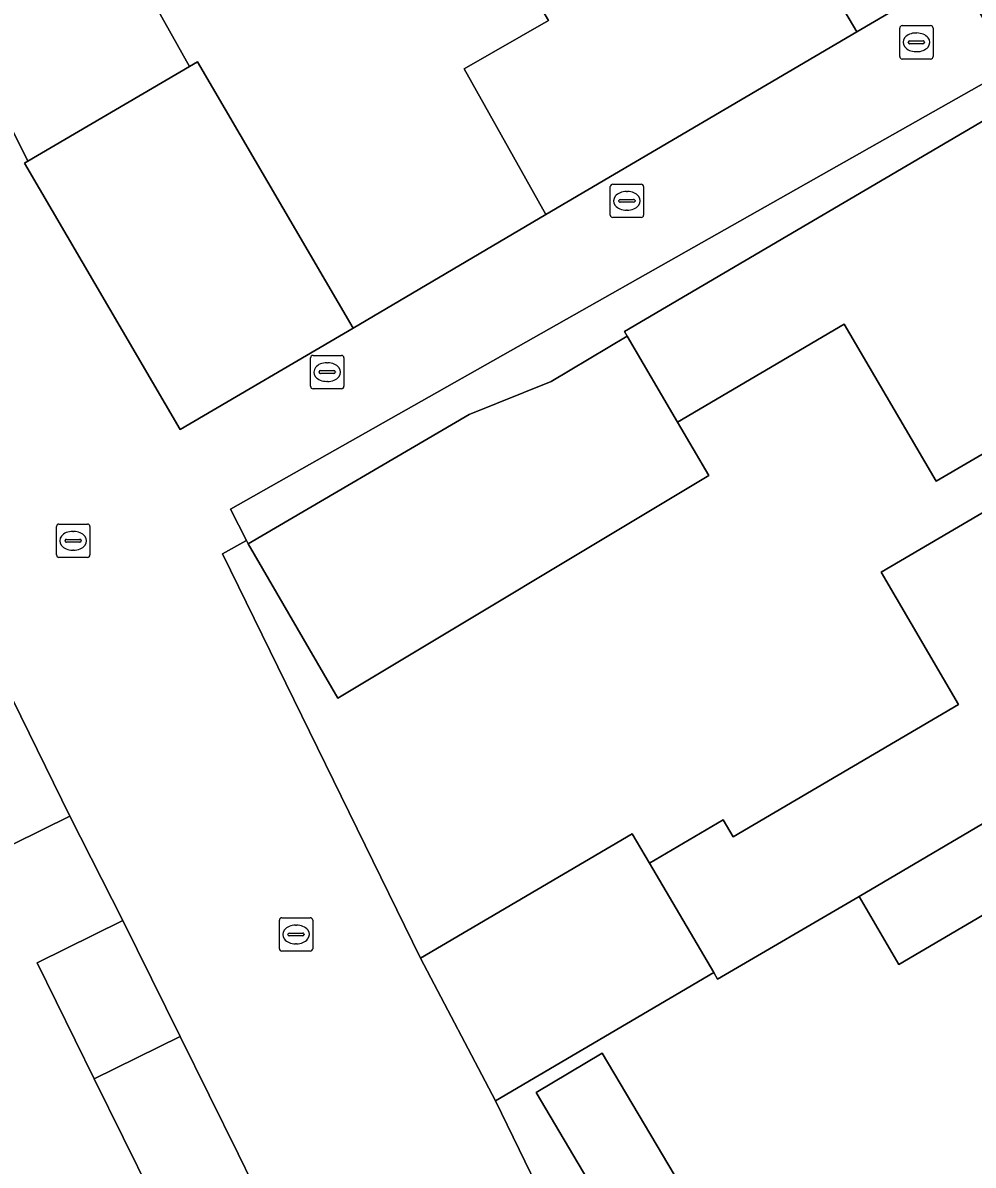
# Model space of a CAD drawing. Extents: x 159716 to 160783, y 383290 to 384031.
# Drawn here: x 160111.85 to 160140.35, y 383398.11 to 383432.35 of the extents above; entities that cross this region are included whole.
import ezdxf

# ---------------------------------------------------------------- set-up
doc = ezdxf.new("R2010")
doc.units = 0
for name, color, linetype in [('IMGEO_Erf', 7, 'Continuous'), ('IMGEO_Kolk', 7, 'Continuous'), ('IMGEO_Muur', 7, 'Continuous'), ('IMGEO_Pand', 7, 'Continuous'), ('IMGEO_Rijbaan_lokaal_open', 7, 'Continuous'), ('IMGEO_Voetpad_open', 7, 'Continuous')]:
    doc.layers.add(name, color=color, linetype=linetype)

msp = doc.modelspace()

# ---------------------------------------------------------------- linework, layer by layer
at = {"layer": 'IMGEO_Erf'}
for points in [[(160121.757, 383423.202), (160127.533, 383426.603), (160125.087, 383430.973), (160127.616, 383432.426), (160125.869, 383435.396), (160133.846, 383440.089), (160136.58, 383435.441), (160135.323, 383434.702), (160136.858, 383432.085), (160139.85, 383433.844), (160139.22, 383434.91), (160134.723, 383442.518), (160130.414, 383439.984), (160128.242, 383438.706), (160126.331, 383441.956), (160123.961, 383440.562), (160123.419, 383441.485), (160116.287, 383437.29), (160114.078, 383435.99), (160116.849, 383431.044), (160117.085, 383431.183)], [(160137.585, 383415.886), (160142.803, 383418.949), (160147.114, 383421.48), (160146.336, 383422.776), (160142.025, 383420.245), (160139.242, 383418.611), (160136.477, 383423.321), (160131.482, 383420.388), (160132.422, 383418.788), (160121.295, 383412.115), (160118.607, 383416.738), (160118.562, 383416.835), (160118.541, 383416.823), (160117.837, 383416.434), (160123.777, 383404.318), (160130.126, 383408.045), (160130.641, 383407.166), (160132.85, 383408.463), (160133.15, 383407.953), (160139.912, 383411.922)], [(160129.558, 383394.661), (160130.315, 383395.11), (160127.24, 383400.295), (160129.225, 383401.472), (160132.299, 383396.286), (160134.836, 383397.79), (160137.187, 383393.824), (160134.4, 383392.172), (160135.498, 383390.321), (160133.007, 383388.844)]]:
    msp.add_lwpolyline(points, close=True, dxfattribs=at)
for points in [[(160147.21, 383397.551), (160145.324, 383400.733), (160143.446, 383399.62), (160141.882, 383402.258), (160154.12, 383409.513), (160151.18, 383414.554), (160149.432, 383413.528), (160152.093, 383408.994), (160147.782, 383406.463), (160144.152, 383404.332), (160142.694, 383406.815), (160138.118, 383404.129), (160136.925, 383406.162), (160132.681, 383403.692), (160132.567, 383403.886), (160126.021, 383400.044), (160131.863, 383388.045)], [(160108.905, 383391.705), (160116.095, 383395.177), (160115.23, 383396.933), (160115.73, 383397.179), (160113.995, 383400.699), (160112.278, 383404.182), (160114.852, 383405.451), (160113.264, 383408.578), (160110.723, 383407.326)]]:
    msp.add_lwpolyline(points, dxfattribs=at)
at = {"layer": 'IMGEO_Kolk'}
for p, q in [((160138.144, 383431.342), (160138.144, 383432.194)), ((160138.219, 383432.268), (160139.071, 383432.268)), ((160139.145, 383432.194), (160139.145, 383431.342)), ((160138.632, 383432.048), (160138.657, 383432.048)), ((160138.403, 383431.762), (160138.403, 383431.774)), ((160138.841, 383431.725), (160138.443, 383431.725)), ((160138.446, 383431.811), (160138.844, 383431.811)), ((160138.655, 383431.488), (160138.63, 383431.488)), ((160138.887, 383431.774), (160138.887, 383431.762)), ((160139.071, 383431.268), (160138.219, 383431.268)), ((160129.465, 383426.591), (160129.465, 383427.443)), ((160129.54, 383427.517), (160130.392, 383427.517)), ((160130.466, 383427.443), (160130.466, 383426.591)), ((160129.767, 383427.06), (160130.165, 383427.06)), ((160129.953, 383427.297), (160129.978, 383427.297)), ((160129.724, 383427.011), (160129.724, 383427.023)), ((160130.162, 383426.974), (160129.764, 383426.974)), ((160129.976, 383426.737), (160129.951, 383426.737)), ((160130.208, 383427.023), (160130.208, 383427.011)), ((160130.392, 383426.517), (160129.54, 383426.517)), ((160120.479, 383421.458), (160120.479, 383422.31)), ((160120.554, 383422.384), (160121.406, 383422.384)), ((160121.48, 383422.31), (160121.48, 383421.458)), ((160120.781, 383421.927), (160121.179, 383421.927)), ((160120.967, 383422.164), (160120.992, 383422.164)), ((160120.738, 383421.878), (160120.738, 383421.89)), ((160121.176, 383421.841), (160120.778, 383421.841)), ((160120.99, 383421.604), (160120.965, 383421.604)), ((160121.222, 383421.89), (160121.222, 383421.878)), ((160121.406, 383421.384), (160120.554, 383421.384)), ((160112.861, 383416.402), (160112.861, 383417.254)), ((160112.936, 383417.328), (160113.788, 383417.328)), ((160113.349, 383417.108), (160113.374, 383417.108)), ((160113.862, 383417.254), (160113.862, 383416.402)), ((160113.12, 383416.822), (160113.12, 383416.834)), ((160113.558, 383416.785), (160113.16, 383416.785)), ((160113.163, 383416.871), (160113.561, 383416.871)), ((160113.604, 383416.834), (160113.604, 383416.822)), ((160113.372, 383416.548), (160113.347, 383416.548)), ((160113.788, 383416.328), (160112.936, 383416.328)), ((160119.618, 383405.528), (160120.47, 383405.528)), ((160119.543, 383404.602), (160119.543, 383405.454)), ((160120.031, 383405.308), (160120.056, 383405.308)), ((160120.544, 383405.454), (160120.544, 383404.602)), ((160119.802, 383405.022), (160119.802, 383405.034)), ((160120.24, 383404.985), (160119.842, 383404.985)), ((160119.845, 383405.071), (160120.243, 383405.071)), ((160120.286, 383405.034), (160120.286, 383405.022)), ((160120.47, 383404.528), (160119.618, 383404.528)), ((160120.054, 383404.748), (160120.029, 383404.748))]:
    msp.add_line(p, q, dxfattribs=at)
for points in [[(160138.144, 383431.342), (160138.144, 383432.194)], [(160138.219, 383432.268), (160139.071, 383432.268)], [(160139.145, 383432.194), (160139.145, 383431.342)], [(160139.071, 383431.268), (160138.219, 383431.268)], [(160129.465, 383426.591), (160129.465, 383427.443)], [(160129.54, 383427.517), (160130.392, 383427.517)], [(160130.466, 383427.443), (160130.466, 383426.591)], [(160130.392, 383426.517), (160129.54, 383426.517)], [(160120.479, 383421.458), (160120.479, 383422.31)], [(160120.554, 383422.384), (160121.406, 383422.384)], [(160121.48, 383422.31), (160121.48, 383421.458)], [(160121.406, 383421.384), (160120.554, 383421.384)], [(160112.861, 383416.402), (160112.861, 383417.254)], [(160112.936, 383417.328), (160113.788, 383417.328)], [(160113.862, 383417.254), (160113.862, 383416.402)], [(160113.788, 383416.328), (160112.936, 383416.328)], [(160119.618, 383405.528), (160120.47, 383405.528)], [(160119.543, 383404.602), (160119.543, 383405.454)], [(160120.544, 383405.454), (160120.544, 383404.602)], [(160120.47, 383404.528), (160119.618, 383404.528)]]:
    msp.add_lwpolyline(points, dxfattribs=at)
for centre, radius, start, end in [((160138.221, 383432.192), 0.0765, 91.552, 178.448), ((160138.221, 383432.192), 0.0765, 91.552, 178.448), ((160139.069, 383432.192), 0.0765, 1.552, 88.448), ((160139.069, 383432.192), 0.0765, 1.552, 88.448), ((160138.443, 383431.771), 0.0403, 85.8775, 175.7526), ((160138.44, 383431.761), 0.0366, 178.938, 274.7102), ((160138.844, 383431.768), 0.043, 264.8664, 352.4533), ((160138.848, 383431.773), 0.0386, 1.7309, 96.639), ((160138.221, 383431.344), 0.0765, 181.552, 268.448), ((160138.221, 383431.344), 0.0765, 181.552, 268.448), ((160139.069, 383431.344), 0.0765, 271.552, 358.448), ((160139.069, 383431.344), 0.0765, 271.552, 358.448), ((160129.542, 383427.441), 0.0765, 91.552, 178.448), ((160129.542, 383427.441), 0.0765, 91.552, 178.448), ((160130.39, 383427.441), 0.0765, 1.552, 88.448), ((160130.39, 383427.441), 0.0765, 1.552, 88.448), ((160129.764, 383427.02), 0.0403, 85.8775, 175.7526), ((160130.169, 383427.022), 0.0386, 1.7309, 96.639), ((160129.761, 383427.01), 0.0366, 178.938, 274.7102), ((160130.165, 383427.017), 0.043, 264.8664, 352.4533), ((160129.542, 383426.593), 0.0765, 181.552, 268.448), ((160129.542, 383426.593), 0.0765, 181.552, 268.448), ((160130.39, 383426.593), 0.0765, 271.552, 358.448), ((160130.39, 383426.593), 0.0765, 271.552, 358.448), ((160120.556, 383422.308), 0.0765, 91.552, 178.448), ((160120.556, 383422.308), 0.0765, 91.552, 178.448), ((160121.404, 383422.308), 0.0765, 1.552, 88.448), ((160121.404, 383422.308), 0.0765, 1.552, 88.448), ((160120.778, 383421.887), 0.0403, 85.8775, 175.7526), ((160121.183, 383421.889), 0.0386, 1.7309, 96.639), ((160120.775, 383421.877), 0.0366, 178.938, 274.7102), ((160121.179, 383421.884), 0.043, 264.8664, 352.4533), ((160120.556, 383421.46), 0.0765, 181.552, 268.448), ((160120.556, 383421.46), 0.0765, 181.552, 268.448), ((160121.404, 383421.46), 0.0765, 271.552, 358.448), ((160121.404, 383421.46), 0.0765, 271.552, 358.448), ((160112.938, 383417.252), 0.0765, 91.552, 178.448), ((160112.938, 383417.252), 0.0765, 91.552, 178.448), ((160113.786, 383417.252), 0.0765, 1.552, 88.448), ((160113.786, 383417.252), 0.0765, 1.552, 88.448), ((160113.16, 383416.831), 0.0403, 85.8775, 175.7526), ((160113.157, 383416.821), 0.0366, 178.938, 274.7102), ((160113.561, 383416.828), 0.043, 264.8664, 352.4533), ((160113.565, 383416.833), 0.0386, 1.7309, 96.639), ((160112.938, 383416.404), 0.0765, 181.552, 268.448), ((160112.938, 383416.404), 0.0765, 181.552, 268.448), ((160113.786, 383416.404), 0.0765, 271.552, 358.448), ((160113.786, 383416.404), 0.0765, 271.552, 358.448), ((160119.62, 383405.452), 0.0765, 91.552, 178.448), ((160119.62, 383405.452), 0.0765, 91.552, 178.448), ((160120.468, 383405.452), 0.0765, 1.552, 88.448), ((160120.468, 383405.452), 0.0765, 1.552, 88.448), ((160119.842, 383405.031), 0.0403, 85.8775, 175.7526), ((160119.839, 383405.021), 0.0366, 178.938, 274.7102), ((160120.243, 383405.028), 0.043, 264.8664, 352.4533), ((160120.247, 383405.033), 0.0386, 1.7309, 96.639), ((160119.62, 383404.604), 0.0765, 181.552, 268.448), ((160119.62, 383404.604), 0.0765, 181.552, 268.448), ((160120.468, 383404.604), 0.0765, 271.552, 358.448), ((160120.468, 383404.604), 0.0765, 271.552, 358.448)]:
    msp.add_arc(centre, radius, start, end, dxfattribs=at)
for centre, major_axis, ratio, start_param, end_param in [((160138.631, 383431.768), (-0.387, 0.002), 0.722429, 4.712389, 7.853982), ((160138.656, 383431.768), (-0.39, 0.002), 0.717154, 1.570796, 4.712389), ((160129.952, 383427.017), (-0.387, 0.002), 0.722429, 4.712389, 7.853982), ((160129.977, 383427.017), (-0.39, 0.002), 0.717154, 1.570796, 4.712389), ((160120.966, 383421.884), (-0.387, 0.002), 0.722429, 4.712389, 7.853982), ((160120.991, 383421.884), (-0.39, 0.002), 0.717154, 1.570796, 4.712389), ((160113.348, 383416.828), (-0.387, 0.002), 0.722429, 4.712389, 7.853982), ((160113.373, 383416.828), (-0.39, 0.002), 0.717154, 1.570796, 4.712389), ((160120.03, 383405.028), (-0.387, 0.002), 0.722429, 4.712389, 7.853982), ((160120.055, 383405.028), (-0.39, 0.002), 0.717154, 1.570796, 4.712389)]:
    msp.add_ellipse(centre, major_axis=major_axis, ratio=ratio, start_param=start_param, end_param=end_param, dxfattribs=at)
at = {"layer": 'IMGEO_Muur'}
msp.add_lwpolyline([(160121.757, 383423.202), (160127.533, 383426.603)], dxfattribs=at)
at = {"layer": 'IMGEO_Pand'}
for points in [[(160112.006, 383428.209), (160116.849, 383431.044), (160114.078, 383435.99), (160116.287, 383437.29), (160114.61, 383440.211), (160107.952, 383436.294)], [(160127.533, 383426.603), (160136.858, 383432.085), (160135.323, 383434.702), (160136.58, 383435.441), (160133.846, 383440.089), (160125.869, 383435.396), (160127.616, 383432.426), (160125.087, 383430.973)], [(160116.849, 383431.044), (160112.006, 383428.209), (160111.901, 383428.148), (160116.572, 383420.168), (160121.757, 383423.202), (160117.085, 383431.183)], [(160146.336, 383422.776), (160141.981, 383430.194), (160129.891, 383423.096), (160129.968, 383422.965), (160131.482, 383420.388), (160136.477, 383423.321), (160139.242, 383418.611), (160142.025, 383420.245)], [(160132.422, 383418.788), (160131.482, 383420.388), (160129.968, 383422.965), (160127.695, 383421.598), (160125.235, 383420.608), (160118.607, 383416.738), (160121.295, 383412.115)], [(160149.432, 383413.528), (160151.18, 383414.554), (160147.114, 383421.48), (160142.803, 383418.949), (160137.585, 383415.886), (160139.912, 383411.922), (160133.15, 383407.953), (160132.85, 383408.463), (160130.641, 383407.166), (160130.941, 383406.656), (160132.567, 383403.886), (160132.681, 383403.692), (160136.925, 383406.162)], [(160149.432, 383413.528), (160136.925, 383406.162), (160138.118, 383404.129), (160142.694, 383406.815), (160144.152, 383404.332), (160147.782, 383406.463), (160152.093, 383408.994)], [(160109.007, 383410.807), (160110.723, 383407.326), (160113.264, 383408.578), (160111.549, 383412.056)], [(160130.941, 383406.656), (160130.641, 383407.166), (160130.126, 383408.045), (160123.777, 383404.318), (160126.021, 383400.044), (160132.567, 383403.886)], [(160116.569, 383401.968), (160114.852, 383405.451), (160112.278, 383404.182), (160113.995, 383400.699)], [(160116.569, 383401.968), (160113.995, 383400.699), (160115.73, 383397.179), (160115.23, 383396.933), (160116.095, 383395.177), (160119.169, 383396.693), (160118.304, 383398.448)], [(160130.315, 383395.11), (160132.299, 383396.286), (160129.225, 383401.472), (160127.24, 383400.295)]]:
    msp.add_lwpolyline(points, close=True, dxfattribs=at)
at = {"layer": 'IMGEO_Rijbaan_lokaal_open'}
for points in [[(160131.863, 383388.045), (160126.021, 383400.044), (160123.777, 383404.318), (160117.837, 383416.434), (160118.541, 383416.823), (160118.562, 383416.835), (160118.079, 383417.78), (160141.517, 383431.025), (160139.85, 383433.844), (160136.858, 383432.085), (160127.533, 383426.603), (160121.757, 383423.202), (160116.572, 383420.168), (160111.901, 383428.148), (160112.006, 383428.209), (160107.952, 383436.294)], [(160111.549, 383412.056), (160113.264, 383408.578), (160114.852, 383405.451), (160116.569, 383401.968), (160118.304, 383398.448), (160119.169, 383396.693)]]:
    msp.add_lwpolyline(points, dxfattribs=at)
at = {"layer": 'IMGEO_Voetpad_open'}
msp.add_lwpolyline([(160144.335, 383430.23), (160144.552, 383430.979), (160144.542, 383432.347), (160144.387, 383432.61), (160143.958, 383432.357), (160142.224, 383435.301), (160139.85, 383433.844), (160141.517, 383431.025), (160118.079, 383417.78), (160118.562, 383416.835), (160118.607, 383416.738), (160125.235, 383420.608), (160127.695, 383421.598), (160129.968, 383422.965), (160129.891, 383423.096), (160141.981, 383430.194), (160146.336, 383422.776), (160147.114, 383421.48), (160151.18, 383414.554), (160154.12, 383409.513), (160157.37, 383403.997), (160157.663, 383403.476), (160160.96, 383397.915), (160164.204, 383392.444)], dxfattribs=at)

doc.saveas('drawing.dxf')
